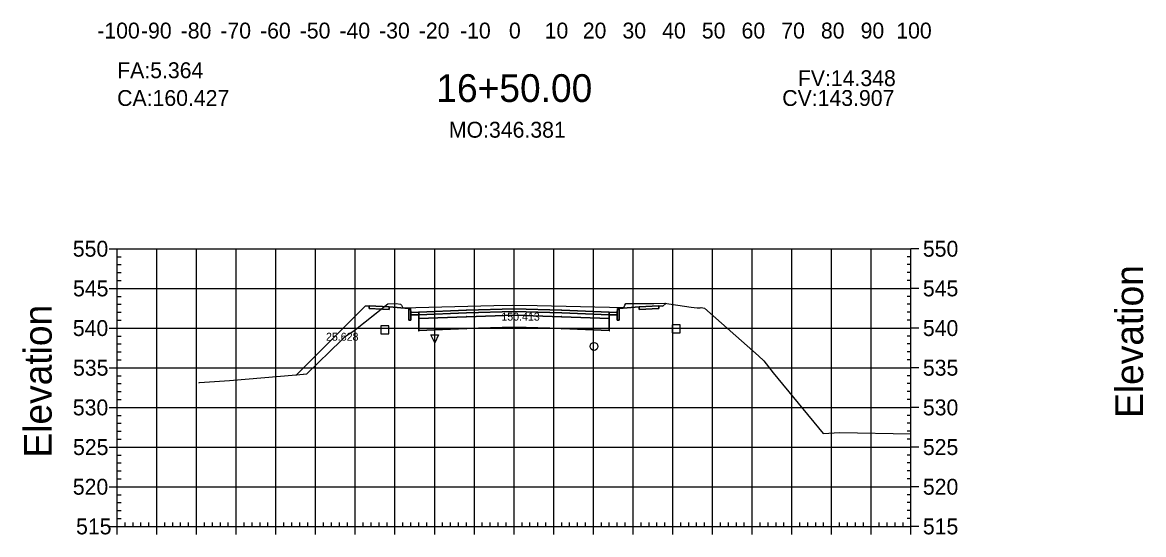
# Model space of a CAD drawing. Extents: x 704834 to 709892, y 372981 to 377533.
# Drawn here: x 704913 to 705195.5, y 373550.8 to 373679.9 of the extents above; entities that cross this region are included whole.
import ezdxf

# ---------------------------------------------------------------- set-up
doc = ezdxf.new("R2010")
doc.units = 0
for name, color, linetype in [('1', 7, 'Continuous'), ('10', 7, 'Continuous'), ('13', 7, 'Continuous'), ('14', 7, 'Continuous'), ('4', 7, 'Continuous'), ('57', 7, 'Continuous'), ('59', 7, 'Continuous'), ('60', 7, 'Continuous'), ('Default_Xsect', 7, 'Continuous'), ('Existing', 7, 'Continuous')]:
    doc.layers.add(name, color=color, linetype=linetype)

msp = doc.modelspace()

# ---------------------------------------------------------------- linework, layer by layer
for points in [[(705074.37, 373608.35), (705075.07, 373609.04)], [(704999.37, 373608.35), (704982.07, 373591.04)], [(705000.37, 373608.39), (704999.37, 373608.35)], [(705010.37, 373607.79), (705005.37, 373608.19)], [(705063.37, 373607.79), (705068.37, 373608.19)], [(705073.37, 373608.39), (705074.37, 373608.35)]]:
    msp.add_lwpolyline(points)
for points in [[(705005.37, 373608.19), (705000.37, 373608.39), (705000.37, 373607.72), (705005.37, 373607.52)], [(705010.87, 373606.79), (705010.79, 373607.79), (705010.37, 373607.79), (705010.37, 373604.79), (705010.87, 373604.79)], [(705012.87, 373606.87), (705010.87, 373606.79), (705010.87, 373606.12), (705012.87, 373606.2)], [(705036.87, 373607.04), (705048.87, 373606.68), (705060.87, 373606.2), (705060.87, 373606.87), (705048.87, 373607.35), (705036.87, 373607.71), (705024.87, 373607.35), (705012.87, 373606.87), (705012.87, 373606.2), (705024.87, 373606.68)], [(705036.87, 373606.04), (705048.87, 373605.68), (705060.87, 373605.2), (705060.87, 373606.2), (705048.87, 373606.68), (705036.87, 373607.04), (705024.87, 373606.68), (705012.87, 373606.2), (705012.87, 373605.2), (705024.87, 373605.68)], [(705036.87, 373603.04), (705048.87, 373602.68), (705060.87, 373602.2), (705060.87, 373605.2), (705048.87, 373605.68), (705036.87, 373606.04), (705024.87, 373605.68), (705012.87, 373605.2), (705012.87, 373602.2), (705024.87, 373602.68)], [(705036.82, 373606.99), (705036.92, 373606.99), (705036.92, 373607.09), (705036.82, 373607.09)], [(705036.82, 373605.99), (705036.92, 373605.99), (705036.92, 373606.09), (705036.82, 373606.09)], [(705060.87, 373606.2), (705062.87, 373606.12), (705062.87, 373606.79), (705060.87, 373606.87)], [(705062.87, 373604.79), (705063.37, 373604.79), (705063.37, 373607.79), (705062.96, 373607.79), (705062.87, 373606.79)], [(705068.37, 373607.52), (705073.37, 373607.72), (705073.37, 373608.39), (705068.37, 373608.19)], [(705012.82, 373605.15), (705012.92, 373605.15), (705012.92, 373605.25), (705012.82, 373605.25)], [(705024.82, 373605.63), (705024.92, 373605.63), (705024.92, 373605.73), (705024.82, 373605.73)], [(705036.82, 373602.99), (705036.92, 373602.99), (705036.92, 373603.09), (705036.82, 373603.09)], [(705048.82, 373605.63), (705048.92, 373605.63), (705048.92, 373605.73), (705048.82, 373605.73)], [(705060.82, 373605.15), (705060.92, 373605.15), (705060.92, 373605.25), (705060.82, 373605.25)], [(705012.82, 373602.15), (705012.92, 373602.15), (705012.92, 373602.25), (705012.82, 373602.25)], [(705024.82, 373602.63), (705024.92, 373602.63), (705024.92, 373602.73), (705024.82, 373602.73)], [(705048.82, 373602.63), (705048.92, 373602.63), (705048.92, 373602.73), (705048.82, 373602.73)], [(705060.82, 373602.15), (705060.92, 373602.15), (705060.92, 373602.25), (705060.82, 373602.25)]]:
    msp.add_lwpolyline(points, close=True)
at = {"layer": '1'}
for points in [[(705003.38, 373607.6), (705005.07, 373608.94), (705007.19, 373608.99), (705008.22, 373608.89), (705008.48, 373608.6), (705008.81, 373607.93), (705031.77, 373608.5), (705036.43, 373608.63), (705042.73, 373608.5), (705064.54, 373608.03), (705064.79, 373608.6), (705065.04, 373609.01), (705066.84, 373609.01), (705068.65, 373609.01), (705069.14, 373609.02), (705069.73, 373609.02), (705072.1, 373609.03), (705074.78, 373609.08), (705075.07, 373609.04), (705074.37, 373608.35), (705073.37, 373608.39), (705073.37, 373607.72), (705068.37, 373607.52), (705068.37, 373608.19), (705063.37, 373607.79), (705063.37, 373604.79), (705062.87, 373604.79), (705062.87, 373606.12), (705060.87, 373606.2), (705060.87, 373605.2), (705060.87, 373602.2), (705048.87, 373602.68), (705036.87, 373603.04), (705024.87, 373602.68), (705012.87, 373602.2), (705012.87, 373605.2), (705012.87, 373606.2), (705010.87, 373606.12), (705010.87, 373604.79), (705010.37, 373604.79), (705010.37, 373607.79), (705005.37, 373608.19), (705005.37, 373607.52)], [(704982.07, 373591.04), (704984.64, 373591.26), (704993.33, 373599.73), (704994.43, 373600.79), (704996.52, 373602.14), (705003.38, 373607.6), (705000.37, 373607.72), (705000.37, 373608.39), (704999.37, 373608.35)], [(705016.87, 373599.13), (705015.87, 373601.13), (705017.87, 373601.13)]]:
    msp.add_lwpolyline(points, close=True, dxfattribs=at)
at = {"layer": '10'}
msp.add_lwpolyline([(705003.34, 373601.36), (705005.34, 373601.36), (705005.34, 373603.36), (705003.34, 373603.36)], close=True, dxfattribs=at)
at = {"layer": '13'}
msp.add_circle((705057.01, 373598.19), 1, dxfattribs=at)
at = {"layer": '14'}
for points in [[(705075.07, 373609.04), (705075.07, 373609.09), (705075.07, 373609.04), (705075.02, 373609.04), (705075.07, 373609.04), (705075.07, 373608.99), (705075.07, 373609.04), (705075.12, 373609.04)], [(705012.87, 373606.87), (705012.87, 373606.92), (705012.87, 373606.87), (705012.82, 373606.87), (705012.87, 373606.87), (705012.87, 373606.82), (705012.87, 373606.87), (705012.92, 373606.87)], [(705024.87, 373607.35), (705024.87, 373607.4), (705024.87, 373607.35), (705024.82, 373607.35), (705024.87, 373607.35), (705024.87, 373607.3), (705024.87, 373607.35), (705024.92, 373607.35)], [(705036.87, 373607.71), (705036.87, 373607.76), (705036.87, 373607.71), (705036.82, 373607.71), (705036.87, 373607.71), (705036.87, 373607.66), (705036.87, 373607.71), (705036.92, 373607.71)], [(705048.87, 373607.35), (705048.87, 373607.4), (705048.87, 373607.35), (705048.82, 373607.35), (705048.87, 373607.35), (705048.87, 373607.3), (705048.87, 373607.35), (705048.92, 373607.35)], [(705060.87, 373606.87), (705060.87, 373606.92), (705060.87, 373606.87), (705060.82, 373606.87), (705060.87, 373606.87), (705060.87, 373606.82), (705060.87, 373606.87), (705060.92, 373606.87)], [(704982.07, 373591.04), (704982.07, 373591.09), (704982.07, 373591.04), (704982.02, 373591.04), (704982.07, 373591.04), (704982.07, 373590.99), (704982.07, 373591.04), (704982.12, 373591.04)]]:
    msp.add_lwpolyline(points, dxfattribs=at)
at = {"layer": '4'}
msp.add_lwpolyline([(705076.71, 373601.66), (705078.71, 373601.66), (705078.71, 373603.66), (705076.71, 373603.66)], close=True, dxfattribs=at)
at = {"layer": '57'}
for p, q in [((704934.87, 373622.82), (704936.87, 373622.82)), ((704936.87, 373622.82), (705136.87, 373622.82)), ((704936.87, 373552.82), (704936.87, 373622.82)), ((704936.87, 373552.82), (704936.87, 373622.82)), ((704936.87, 373620.82), (704937.87, 373620.82)), ((704946.87, 373552.82), (704946.87, 373622.82)), ((704956.87, 373552.82), (704956.87, 373622.82)), ((704966.87, 373552.82), (704966.87, 373622.82)), ((704976.87, 373552.82), (704976.87, 373622.82)), ((704986.87, 373552.82), (704986.87, 373622.82)), ((704996.87, 373552.82), (704996.87, 373622.82)), ((705006.87, 373552.82), (705006.87, 373622.82)), ((705016.87, 373552.82), (705016.87, 373622.82)), ((705026.87, 373552.82), (705026.87, 373622.82)), ((705036.87, 373552.82), (705036.87, 373622.82)), ((705046.87, 373552.82), (705046.87, 373622.82)), ((705056.87, 373552.82), (705056.87, 373622.82)), ((705066.87, 373552.82), (705066.87, 373622.82)), ((705076.87, 373552.82), (705076.87, 373622.82)), ((705086.87, 373552.82), (705086.87, 373622.82)), ((705096.87, 373552.82), (705096.87, 373622.82)), ((705106.87, 373552.82), (705106.87, 373622.82)), ((705116.87, 373552.82), (705116.87, 373622.82)), ((705126.87, 373552.82), (705126.87, 373622.82)), ((705136.87, 373620.82), (705135.87, 373620.82)), ((705136.87, 373552.82), (705136.87, 373622.82)), ((705136.87, 373552.82), (705136.87, 373622.82)), ((705138.87, 373622.82), (705136.87, 373622.82)), ((704936.87, 373618.82), (704937.87, 373618.82)), ((705136.87, 373618.82), (705135.87, 373618.82)), ((704936.87, 373616.82), (704937.87, 373616.82)), ((704936.87, 373614.82), (704937.87, 373614.82)), ((705136.87, 373616.82), (705135.87, 373616.82)), ((705136.87, 373614.82), (705135.87, 373614.82)), ((704934.87, 373612.82), (704936.87, 373612.82)), ((704936.87, 373612.82), (705136.87, 373612.82)), ((705138.87, 373612.82), (705136.87, 373612.82)), ((704936.87, 373610.82), (704937.87, 373610.82)), ((704936.87, 373608.82), (704937.87, 373608.82)), ((705136.87, 373610.82), (705135.87, 373610.82)), ((705136.87, 373608.82), (705135.87, 373608.82)), ((704936.87, 373606.82), (704937.87, 373606.82)), ((705136.87, 373606.82), (705135.87, 373606.82)), ((704936.87, 373604.82), (704937.87, 373604.82)), ((705136.87, 373604.82), (705135.87, 373604.82)), ((704934.87, 373602.82), (704936.87, 373602.82)), ((704936.87, 373602.82), (705136.87, 373602.82)), ((704936.87, 373600.82), (704937.87, 373600.82)), ((705136.87, 373600.82), (705135.87, 373600.82)), ((705138.87, 373602.82), (705136.87, 373602.82)), ((704936.87, 373598.82), (704937.87, 373598.82)), ((705136.87, 373598.82), (705135.87, 373598.82)), ((704936.87, 373596.82), (704937.87, 373596.82)), ((704936.87, 373594.82), (704937.87, 373594.82)), ((705136.87, 373596.82), (705135.87, 373596.82)), ((705136.87, 373594.82), (705135.87, 373594.82)), ((704934.87, 373592.82), (704936.87, 373592.82)), ((704936.87, 373592.82), (705136.87, 373592.82)), ((705138.87, 373592.82), (705136.87, 373592.82)), ((704936.87, 373590.82), (704937.87, 373590.82)), ((705136.87, 373590.82), (705135.87, 373590.82)), ((704936.87, 373588.82), (704937.87, 373588.82)), ((704936.87, 373586.82), (704937.87, 373586.82)), ((705136.87, 373588.82), (705135.87, 373588.82)), ((705136.87, 373586.82), (705135.87, 373586.82)), ((704936.87, 373584.82), (704937.87, 373584.82)), ((705136.87, 373584.82), (705135.87, 373584.82)), ((704934.87, 373582.82), (704936.87, 373582.82)), ((704936.87, 373582.82), (705136.87, 373582.82)), ((704936.87, 373580.82), (704937.87, 373580.82)), ((705136.87, 373580.82), (705135.87, 373580.82)), ((705138.87, 373582.82), (705136.87, 373582.82)), ((704936.87, 373578.82), (704937.87, 373578.82)), ((705136.87, 373578.82), (705135.87, 373578.82)), ((704936.87, 373576.82), (704937.87, 373576.82)), ((705136.87, 373576.82), (705135.87, 373576.82)), ((704934.87, 373572.82), (704936.87, 373572.82)), ((704936.87, 373574.82), (704937.87, 373574.82)), ((704936.87, 373572.82), (705136.87, 373572.82)), ((705136.87, 373574.82), (705135.87, 373574.82)), ((705138.87, 373572.82), (705136.87, 373572.82)), ((704936.87, 373570.82), (704937.87, 373570.82)), ((705136.87, 373570.82), (705135.87, 373570.82)), ((704936.87, 373568.82), (704937.87, 373568.82)), ((704936.87, 373566.82), (704937.87, 373566.82)), ((705136.87, 373568.82), (705135.87, 373568.82)), ((705136.87, 373566.82), (705135.87, 373566.82)), ((704936.87, 373564.82), (704937.87, 373564.82)), ((705136.87, 373564.82), (705135.87, 373564.82)), ((704934.87, 373562.82), (704936.87, 373562.82)), ((704936.87, 373562.82), (705136.87, 373562.82)), ((704936.87, 373560.82), (704937.87, 373560.82)), ((705136.87, 373560.82), (705135.87, 373560.82)), ((705138.87, 373562.82), (705136.87, 373562.82)), ((704936.87, 373558.82), (704937.87, 373558.82)), ((705136.87, 373558.82), (705135.87, 373558.82)), ((704936.87, 373556.82), (704937.87, 373556.82)), ((705136.87, 373556.82), (705135.87, 373556.82)), ((704934.87, 373552.82), (704936.87, 373552.82)), ((704936.87, 373554.82), (704937.87, 373554.82)), ((704936.87, 373552.82), (705136.87, 373552.82)), ((704936.87, 373552.82), (705136.87, 373552.82)), ((704936.87, 373550.82), (704936.87, 373552.82)), ((704938.87, 373552.82), (704938.87, 373553.82)), ((704940.87, 373552.82), (704940.87, 373553.82)), ((704942.87, 373552.82), (704942.87, 373553.82)), ((704944.87, 373552.82), (704944.87, 373553.82)), ((704946.87, 373550.82), (704946.87, 373552.82)), ((704948.87, 373552.82), (704948.87, 373553.82)), ((704950.87, 373552.82), (704950.87, 373553.82)), ((704952.87, 373552.82), (704952.87, 373553.82)), ((704954.87, 373552.82), (704954.87, 373553.82)), ((704956.87, 373550.82), (704956.87, 373552.82)), ((704958.87, 373552.82), (704958.87, 373553.82)), ((704960.87, 373552.82), (704960.87, 373553.82)), ((704962.87, 373552.82), (704962.87, 373553.82)), ((704964.87, 373552.82), (704964.87, 373553.82)), ((704966.87, 373550.82), (704966.87, 373552.82)), ((704968.87, 373552.82), (704968.87, 373553.82)), ((704970.87, 373552.82), (704970.87, 373553.82)), ((704972.87, 373552.82), (704972.87, 373553.82)), ((704974.87, 373552.82), (704974.87, 373553.82)), ((704976.87, 373550.82), (704976.87, 373552.82)), ((704978.87, 373552.82), (704978.87, 373553.82)), ((704980.87, 373552.82), (704980.87, 373553.82)), ((704982.87, 373552.82), (704982.87, 373553.82)), ((704984.87, 373552.82), (704984.87, 373553.82)), ((704986.87, 373550.82), (704986.87, 373552.82)), ((704988.87, 373552.82), (704988.87, 373553.82)), ((704990.87, 373552.82), (704990.87, 373553.82)), ((704992.87, 373552.82), (704992.87, 373553.82)), ((704994.87, 373552.82), (704994.87, 373553.82)), ((704996.87, 373550.82), (704996.87, 373552.82)), ((704998.87, 373552.82), (704998.87, 373553.82)), ((705000.87, 373552.82), (705000.87, 373553.82)), ((705002.87, 373552.82), (705002.87, 373553.82)), ((705004.87, 373552.82), (705004.87, 373553.82)), ((705006.87, 373550.82), (705006.87, 373552.82)), ((705008.87, 373552.82), (705008.87, 373553.82)), ((705010.87, 373552.82), (705010.87, 373553.82)), ((705012.87, 373552.82), (705012.87, 373553.82)), ((705014.87, 373552.82), (705014.87, 373553.82)), ((705016.87, 373550.82), (705016.87, 373552.82)), ((705018.87, 373552.82), (705018.87, 373553.82)), ((705020.87, 373552.82), (705020.87, 373553.82)), ((705022.87, 373552.82), (705022.87, 373553.82)), ((705024.87, 373552.82), (705024.87, 373553.82)), ((705026.87, 373550.82), (705026.87, 373552.82)), ((705028.87, 373552.82), (705028.87, 373553.82)), ((705030.87, 373552.82), (705030.87, 373553.82)), ((705032.87, 373552.82), (705032.87, 373553.82)), ((705034.87, 373552.82), (705034.87, 373553.82)), ((705036.87, 373550.82), (705036.87, 373552.82)), ((705038.87, 373552.82), (705038.87, 373553.82)), ((705040.87, 373552.82), (705040.87, 373553.82)), ((705042.87, 373552.82), (705042.87, 373553.82)), ((705044.87, 373552.82), (705044.87, 373553.82)), ((705046.87, 373550.82), (705046.87, 373552.82)), ((705048.87, 373552.82), (705048.87, 373553.82)), ((705050.87, 373552.82), (705050.87, 373553.82)), ((705052.87, 373552.82), (705052.87, 373553.82)), ((705054.87, 373552.82), (705054.87, 373553.82)), ((705056.87, 373550.82), (705056.87, 373552.82)), ((705058.87, 373552.82), (705058.87, 373553.82)), ((705060.87, 373552.82), (705060.87, 373553.82)), ((705062.87, 373552.82), (705062.87, 373553.82)), ((705064.87, 373552.82), (705064.87, 373553.82)), ((705066.87, 373550.82), (705066.87, 373552.82)), ((705068.87, 373552.82), (705068.87, 373553.82)), ((705070.87, 373552.82), (705070.87, 373553.82)), ((705072.87, 373552.82), (705072.87, 373553.82)), ((705074.87, 373552.82), (705074.87, 373553.82)), ((705076.87, 373550.82), (705076.87, 373552.82)), ((705078.87, 373552.82), (705078.87, 373553.82)), ((705080.87, 373552.82), (705080.87, 373553.82)), ((705082.87, 373552.82), (705082.87, 373553.82)), ((705084.87, 373552.82), (705084.87, 373553.82)), ((705086.87, 373550.82), (705086.87, 373552.82)), ((705088.87, 373552.82), (705088.87, 373553.82)), ((705090.87, 373552.82), (705090.87, 373553.82)), ((705092.87, 373552.82), (705092.87, 373553.82)), ((705094.87, 373552.82), (705094.87, 373553.82)), ((705096.87, 373550.82), (705096.87, 373552.82)), ((705098.87, 373552.82), (705098.87, 373553.82)), ((705100.87, 373552.82), (705100.87, 373553.82)), ((705102.87, 373552.82), (705102.87, 373553.82)), ((705104.87, 373552.82), (705104.87, 373553.82)), ((705106.87, 373550.82), (705106.87, 373552.82)), ((705108.87, 373552.82), (705108.87, 373553.82)), ((705110.87, 373552.82), (705110.87, 373553.82)), ((705112.87, 373552.82), (705112.87, 373553.82)), ((705114.87, 373552.82), (705114.87, 373553.82)), ((705116.87, 373550.82), (705116.87, 373552.82)), ((705118.87, 373552.82), (705118.87, 373553.82)), ((705120.87, 373552.82), (705120.87, 373553.82)), ((705122.87, 373552.82), (705122.87, 373553.82)), ((705124.87, 373552.82), (705124.87, 373553.82)), ((705126.87, 373550.82), (705126.87, 373552.82)), ((705128.87, 373552.82), (705128.87, 373553.82)), ((705130.87, 373552.82), (705130.87, 373553.82)), ((705132.87, 373552.82), (705132.87, 373553.82)), ((705134.87, 373552.82), (705134.87, 373553.82)), ((705136.87, 373554.82), (705135.87, 373554.82)), ((705136.87, 373550.82), (705136.87, 373552.82)), ((705138.87, 373552.82), (705136.87, 373552.82))]:
    msp.add_line(p, q, dxfattribs=at)
at = {"layer": 'Default_Xsect'}
msp.add_lwpolyline([(704982.07, 373591.04), (704999.37, 373608.35), (705000.37, 373608.39), (705005.37, 373608.19), (705010.37, 373607.79), (705010.79, 373607.79), (705010.87, 373606.79), (705012.87, 373606.87), (705024.87, 373607.35), (705036.87, 373607.71), (705048.87, 373607.35), (705060.87, 373606.87), (705062.87, 373606.79), (705062.96, 373607.79), (705063.37, 373607.79), (705068.37, 373608.19), (705073.37, 373608.39), (705074.37, 373608.35), (705075.07, 373609.04)], dxfattribs=at)
at = {"layer": 'Existing'}
msp.add_lwpolyline([(704957.43, 373589.04), (704957.64, 373589.09), (704965.17, 373589.61), (704982.01, 373591.04), (704984.64, 373591.26), (704993.33, 373599.73), (704994.43, 373600.79), (704996.52, 373602.14), (705005.07, 373608.94), (705007.19, 373608.99), (705008.22, 373608.89), (705008.48, 373608.6), (705008.81, 373607.93), (705031.77, 373608.5), (705036.43, 373608.63), (705042.73, 373608.5), (705064.54, 373608.03), (705064.79, 373608.6), (705065.04, 373609.01), (705066.84, 373609.01), (705068.65, 373609.01), (705069.14, 373609.02), (705069.73, 373609.02), (705072.1, 373609.03), (705074.78, 373609.08), (705081.51, 373608.12), (705083.02, 373607.95), (705083.74, 373607.92), (705084.05, 373607.97), (705084.86, 373607.86), (705098.45, 373595.81), (705099.76, 373594.56), (705102.19, 373591.51), (705114.71, 373576.26), (705118.91, 373576.46), (705136.87, 373576.19)], dxfattribs=at)

# ---------------------------------------------------------------- texts
for s, p in [('CA:160.427', (704936.87, 373658.82)), ('CV:143.907', (705104.44, 373658.82))]:
    msp.add_text(s, height=4).set_placement(p)
at = {"layer": '1'}
msp.add_text('16+50.00', height=7, dxfattribs=at).set_placement((705017.28, 373659.82))
at = {"layer": '14'}
for p in [(705000.34, 373608.34), (705000.34, 373607.67), (705005.34, 373607.47), (705068.34, 373607.47), (705073.34, 373608.34), (705073.34, 373607.67)]:
    msp.add_text('+', height=0.1, dxfattribs=at).set_placement(p)
at = {"layer": '57'}
for s, p in [('-100', (704931.86, 373675.82)), ('-90', (704942.87, 373675.82)), ('-80', (704952.87, 373675.82)), ('-70', (704962.87, 373675.82)), ('-60', (704972.87, 373675.82)), ('-50', (704982.87, 373675.82)), ('-40', (704992.87, 373675.82)), ('-30', (705002.87, 373675.82)), ('-20', (705012.87, 373675.82)), ('-10', (705023.26, 373675.82)), ('0', (705035.58, 373675.82)), ('10', (705044.57, 373675.82)), ('20', (705054.18, 373675.82)), ('30', (705064.18, 373675.82)), ('40', (705074.18, 373675.82)), ('50', (705084.18, 373675.82)), ('60', (705094.18, 373675.82)), ('70', (705104.18, 373675.82)), ('80', (705114.18, 373675.82)), ('90', (705124.18, 373675.82)), ('100', (705133.17, 373675.82)), ('550', (704925.7, 373620.82)), ('550', (705139.87, 373620.82)), ('545', (704925.75, 373610.82)), ('545', (705139.87, 373610.82)), ('540', (704925.7, 373600.82)), ('540', (705139.87, 373600.82)), ('535', (704925.75, 373590.82)), ('535', (705139.87, 373590.82)), ('530', (704925.7, 373580.82)), ('530', (705139.87, 373580.82)), ('525', (704925.75, 373570.82)), ('525', (705139.87, 373570.82)), ('520', (704925.7, 373560.82)), ('520', (705139.87, 373560.82)), ('515', (704926.52, 373550.82)), ('515', (705139.87, 373550.82))]:
    msp.add_text(s, height=4, dxfattribs=at).set_placement(p)
at = {"layer": '59'}
for s, height, p in [('FA:5.364', 4, (704936.87, 373665.82)), ('FV:14.348', 4, (705108.37, 373663.82)), ('MO:346.381', 4, (705020.45, 373650.82)), ('150.413', 2, (705033.67, 373604.7)), ('25.628', 2, (704989.49, 373599.64))]:
    msp.add_text(s, height=height, dxfattribs=at).set_placement(p)
at = {"layer": '60'}
for p in [(705195.37, 373580.18), (704920.37, 373570.18)]:
    msp.add_text('Elevation', height=7, rotation=90, dxfattribs=at).set_placement(p)

doc.saveas('drawing.dxf')
